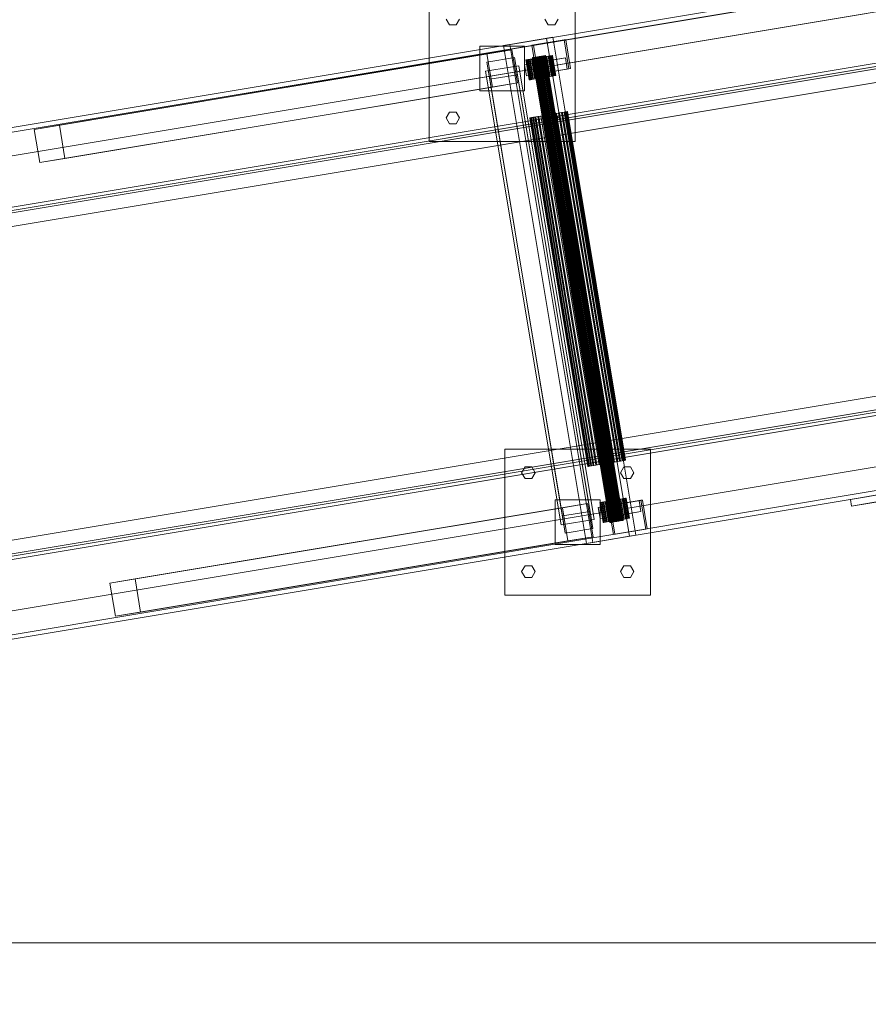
# Model space of a CAD drawing. Header units: millimetres. Extents: x -2233 to 61924, y -68080 to 6847.
# Tile 625 of 656: x 24519 to 25276, y -17135 to -16257. Entities that reach past the tile are written whole.
import ezdxf

# ---------------------------------------------------------------- set-up
doc = ezdxf.new("R2010")
doc.units = ezdxf.units.MM
doc.layers.add('COTAS_P', color=1, linetype='Continuous', lineweight=0)
doc.layers.add('superior_C10', color=7, linetype='Continuous', lineweight=0)
doc.dimstyles.new('R19_100', dxfattribs={"dimtxt": 250, "dimasz": 150, "dimexe": 150, "dimexo": 80, "dimgap": 100, "dimtad": 1, "dimtih": 1, "dimtoh": 1, "dimdsep": 46, "dimcen": 0.09, "dimadec": 0, "dimazin": 0, "dimtfac": 1, "dimtdec": 4, "dimtofl": 0, "dimtmove": 0, "dimatfit": 3, "dimfxl": 1, "dimtolj": 1, "dimtzin": 0, "dimarcsym": 0})

# ---------------------------------------------------------------- blocks, each defined once
blk = doc.blocks.new('DIM_R28_34')
at = {"layer": 'COTAS_P'}
for p, q in [((24250.07, -17080), (24400.07, -17035)), ((26750.07, -17080), (26600.07, -17035)), ((24250.07, -17980), (24250.07, -17080)), ((24250.07, -17080), (26750.07, -17080)), ((24250.07, -17080), (24400.07, -17125)), ((26750.07, -17080), (26600.07, -17125)), ((26750.07, -17980), (26750.07, -17080))]:
    blk.add_line(p, q, dxfattribs=at)
blk.add_text('2500 P', height=250, dxfattribs=at).set_placement((25500.07, -16980))

msp = doc.modelspace()

# ---------------------------------------------------------------- linework, layer by layer
at = {"layer": 'superior_C10'}
for p, q in [((18868.958, -17293.737), (27703.468, -15821.318)), ((27704.808, -15821.095), (18870.298, -17293.513)), ((27725.129, -15817.708), (18890.619, -17290.127)), ((18891.277, -17294.072), (27725.787, -15821.654)), ((18891.289, -17290.015), (27725.799, -15817.597)), ((27727.139, -15817.373), (18892.629, -17289.792)), ((27704.125, -15825.264), (18869.616, -17297.682)), ((27707.578, -15845.978), (18873.068, -17318.397)), ((18874.408, -17318.173), (27708.918, -15845.755)), ((27729.909, -15842.256), (18895.399, -17314.675)), ((18896.739, -17314.451), (27731.249, -15842.033)), ((19068.902, -17264.468), (27576.745, -15846.494)), ((27578.085, -15846.271), (19070.242, -17264.245)), ((18986.506, -17350.18), (27686.506, -15900.18)), ((27687.176, -15900.068), (18987.176, -17350.068)), ((18963.505, -17354.013), (27663.505, -15904.013)), ((27664.175, -15903.902), (18964.175, -17353.902)), ((19044.001, -17335.529), (27628.707, -15904.744)), ((27629.2, -15907.703), (19044.494, -17338.488)), ((27636.523, -15903.442), (19051.817, -17334.226)), ((19052.31, -17337.185), (27637.016, -15906.401)), ((19053.091, -17339.082), (27618.581, -15911.501)), ((27619.251, -15911.389), (19053.761, -17338.971)), ((27590.39, -15928.365), (19082.547, -17346.339)), ((19083.887, -17346.115), (27591.73, -15928.141)), ((27712.824, -16199.932), (19012.824, -17649.932)), ((19013.494, -17649.82), (27713.494, -16199.82)), ((27735.825, -16196.098), (19035.825, -17646.098)), ((19036.495, -17645.987), (27736.495, -16195.987)), ((19127.921, -17618.583), (27635.764, -16200.609)), ((27637.104, -16200.386), (19129.261, -17618.36)), ((19094.471, -17638.351), (27679.177, -16207.567)), ((27679.67, -16210.526), (19094.964, -17641.311)), ((27686.993, -16206.264), (19102.287, -17637.049)), ((27667.901, -16207.419), (19102.41, -17635.001)), ((19102.78, -17640.008), (27687.486, -16209.224)), ((19103.08, -17634.889), (27668.571, -16207.307)), ((24119.188, -16418.698), (25270.207, -16226.862)), ((25271.547, -16226.639), (24120.528, -16418.475)), ((18961.159, -17709.232), (27795.668, -16236.814)), ((27797.008, -16236.591), (18962.499, -17709.009)), ((24083.235, -16424.691), (25234.254, -16232.854)), ((25234.912, -16236.8), (24083.893, -16428.636)), ((24121.186, -16422.421), (25272.205, -16230.584)), ((24884.307, -16365.621), (24884.307, -16235.621)), ((25014.307, -16235.621), (25014.307, -16365.621)), ((18938.828, -17712.954), (27773.337, -16240.536)), ((27774.677, -16240.313), (18940.167, -17712.731)), ((25274.317, -16251.522), (24123.298, -16443.358)), ((24124.638, -16443.135), (25275.657, -16251.298)), ((18942.28, -17733.668), (27776.79, -16261.25)), ((27798.451, -16257.64), (18963.941, -17730.058)), ((18964.599, -17734.004), (27799.108, -16261.586)), ((27799.778, -16261.474), (18965.269, -17733.892)), ((18966.609, -17733.669), (27801.118, -16261.251)), ((24902.307, -16261.817), (24899.307, -16256.621)), ((24908.307, -16261.817), (24902.307, -16261.817)), ((24911.307, -16256.621), (24908.307, -16261.817)), ((24990.307, -16261.817), (24987.307, -16256.621)), ((24996.307, -16261.817), (24990.307, -16261.817)), ((24999.307, -16256.621), (24996.307, -16261.817)), ((27777.447, -16265.196), (18942.938, -17737.614)), ((18944.277, -17737.391), (27778.787, -16264.972)), ((24929.307, -16320.621), (24929.307, -16280.621)), ((24929.307, -16280.621), (24969.307, -16280.621)), ((24950.467, -16280.152), (24988.898, -16273.747)), ((24950.467, -16280.152), (24956.05, -16279.221)), ((25024.446, -16724.029), (24950.467, -16280.152)), ((24994.481, -16272.816), (24956.05, -16279.221)), ((24956.05, -16279.221), (25030.029, -16723.099)), ((24969.307, -16280.621), (24969.307, -16320.621)), ((24975.803, -16279.984), (25004.626, -16275.181)), ((24975.803, -16279.984), (24977.143, -16279.761)), ((24980.077, -16305.631), (24975.803, -16279.984)), ((25005.966, -16274.957), (24977.143, -16279.761)), ((24977.143, -16279.761), (24981.417, -16305.407)), ((24994.481, -16272.816), (24988.898, -16273.747)), ((24988.898, -16273.747), (25062.878, -16717.624)), ((25068.46, -16716.694), (24994.481, -16272.816)), ((25005.966, -16274.957), (25004.626, -16275.181)), ((25004.626, -16275.181), (25008.901, -16300.827)), ((25010.241, -16300.603), (25005.966, -16274.957)), ((27649.41, -16282.48), (19141.566, -17700.454)), ((19142.906, -17700.231), (27650.749, -16282.257)), ((24935.629, -16287.694), (24532.1, -16354.949)), ((24958.053, -16283.957), (24554.524, -16351.211)), ((24935.629, -16287.694), (24958.053, -16283.957)), ((24940.561, -16317.286), (24935.629, -16287.694)), ((24958.053, -16283.957), (24962.985, -16313.548)), ((24985.641, -16289.496), (24984.636, -16289.664)), ((24985.326, -16289.549), (24986.246, -16289.396)), ((24986.514, -16289.351), (24985.641, -16289.496)), ((24985.641, -16289.496), (25054.689, -16703.782)), ((24986.246, -16289.396), (24987.011, -16289.268)), ((24986.246, -16289.396), (25055.294, -16703.681)), ((24987.221, -16289.233), (24986.514, -16289.351)), ((24986.514, -16289.351), (25055.562, -16703.636)), ((24987.011, -16289.268), (24987.59, -16289.172)), ((24987.011, -16289.268), (25056.058, -16703.554)), ((24987.735, -16289.147), (24987.221, -16289.233)), ((24987.221, -16289.233), (25056.269, -16703.519)), ((24987.59, -16289.172), (24987.962, -16289.11)), ((24987.59, -16289.172), (25056.638, -16703.457)), ((24988.036, -16289.097), (24987.735, -16289.147)), ((24987.735, -16289.147), (25056.783, -16703.433)), ((24987.962, -16289.11), (24988.113, -16289.085)), ((24987.962, -16289.11), (25057.01, -16703.395)), ((24988.113, -16289.085), (24988.036, -16289.097)), ((24988.036, -16289.097), (25057.084, -16703.383)), ((24988.113, -16289.085), (25057.16, -16703.37)), ((24990.459, -16289.707), (24991.988, -16289.452)), ((24992.409, -16289.382), (24990.995, -16289.618)), ((24991.988, -16289.452), (24993.147, -16289.259)), ((24991.988, -16289.452), (24994.947, -16307.208)), ((24993.437, -16289.211), (24992.409, -16289.382)), ((24992.409, -16289.382), (24995.368, -16307.137)), ((24993.147, -16289.259), (24993.891, -16289.135)), ((24993.147, -16289.259), (24996.106, -16307.014)), ((24994.039, -16289.111), (24993.437, -16289.211)), ((24993.437, -16289.211), (24996.396, -16306.966)), ((24993.891, -16289.135), (24994.192, -16289.085)), ((24993.891, -16289.135), (24996.85, -16306.89)), ((24994.192, -16289.085), (24994.039, -16289.111)), ((24994.039, -16289.111), (24996.998, -16306.866)), ((24994.192, -16289.085), (24997.152, -16306.84)), ((24964.103, -16298.155), (24934.511, -16303.087)), ((24935.713, -16295.09), (24960.372, -16290.98)), ((24938.241, -16310.262), (24935.713, -16295.09)), ((24935.713, -16295.09), (25003.116, -16699.511)), ((24960.372, -16290.98), (24962.901, -16306.152)), ((25027.776, -16695.401), (24960.372, -16290.98)), ((25031.506, -16702.577), (24964.103, -16298.155)), ((24969.257, -16297.296), (24992.316, -16293.453)), ((24969.257, -16297.296), (24982.656, -16295.063)), ((24970.901, -16307.16), (24969.257, -16297.296)), ((24970.832, -16292.978), (24970.531, -16293.029)), ((24970.531, -16293.029), (24970.685, -16293.003)), ((24970.531, -16293.029), (24973.49, -16310.784)), ((24970.685, -16293.003), (24971.287, -16292.903)), ((24970.685, -16293.003), (24973.644, -16310.758)), ((24971.577, -16292.854), (24970.832, -16292.978)), ((24973.792, -16310.733), (24970.832, -16292.978)), ((24971.287, -16292.903), (24972.314, -16292.731)), ((24971.287, -16292.903), (24974.246, -16310.658)), ((24972.736, -16292.661), (24971.577, -16292.854)), ((24971.577, -16292.854), (24974.536, -16310.609)), ((24972.314, -16292.731), (24973.728, -16292.496)), ((24972.314, -16292.731), (24975.274, -16310.486)), ((24974.264, -16292.406), (24972.736, -16292.661)), ((24972.736, -16292.661), (24975.695, -16310.416)), ((24973.728, -16292.496), (24975.474, -16292.205)), ((24973.728, -16292.496), (24976.687, -16310.251)), ((24976.104, -16292.1), (24974.264, -16292.406)), ((24974.264, -16292.406), (24977.223, -16310.161)), ((24975.474, -16292.205), (24977.484, -16291.87)), ((24975.474, -16292.205), (24978.433, -16309.96)), ((24978.185, -16291.753), (24976.104, -16292.1)), ((24976.104, -16292.1), (24979.063, -16309.855)), ((24976.433, -16291.031), (24976.282, -16291.056)), ((24976.282, -16291.056), (24976.359, -16291.044)), ((24976.282, -16291.056), (25045.33, -16705.342)), ((24976.359, -16291.044), (24976.66, -16290.993)), ((24976.359, -16291.044), (25045.406, -16705.329)), ((24976.805, -16290.969), (24976.433, -16291.031)), ((25045.48, -16705.317), (24976.433, -16291.031)), ((24976.66, -16290.993), (24977.174, -16290.908)), ((24976.66, -16290.993), (25045.707, -16705.279)), ((24977.384, -16290.873), (24976.805, -16290.969)), ((24976.805, -16290.969), (25045.852, -16705.255)), ((24977.174, -16290.908), (24977.881, -16290.79)), ((24977.174, -16290.908), (25046.221, -16705.193)), ((24978.149, -16290.745), (24977.384, -16290.873)), ((24977.384, -16290.873), (25046.432, -16705.158)), ((24977.484, -16291.87), (24979.682, -16291.503)), ((24977.484, -16291.87), (24980.443, -16309.625)), ((24977.881, -16290.79), (24978.753, -16290.644)), ((24977.881, -16290.79), (25046.928, -16705.075)), ((24979.069, -16290.592), (24978.149, -16290.745)), ((24978.149, -16290.745), (25047.196, -16705.031)), ((24980.425, -16291.38), (24978.185, -16291.753)), ((24978.185, -16291.753), (24981.144, -16309.508)), ((24978.753, -16290.644), (24979.759, -16290.477)), ((24978.753, -16290.644), (25047.801, -16704.93)), ((24980.109, -16290.419), (24979.069, -16290.592)), ((24979.069, -16290.592), (25048.116, -16704.877)), ((24979.682, -16291.503), (24981.983, -16291.12)), ((24979.682, -16291.503), (24982.641, -16309.259)), ((24979.759, -16290.477), (24980.858, -16290.294)), ((24979.759, -16290.477), (25048.806, -16704.762)), ((24981.229, -16290.232), (24980.109, -16290.419)), ((24980.109, -16290.419), (25049.156, -16704.704)), ((24982.741, -16290.994), (24980.425, -16291.38)), ((24980.425, -16291.38), (24983.385, -16309.135)), ((24980.858, -16290.294), (24982.008, -16290.102)), ((24980.858, -16290.294), (25049.905, -16704.579)), ((24982.387, -16290.039), (24981.229, -16290.232)), ((24981.229, -16290.232), (25050.277, -16704.517)), ((24981.983, -16291.12), (24984.298, -16290.734)), ((24981.983, -16291.12), (24984.942, -16308.875)), ((24982.008, -16290.102), (24983.166, -16289.909)), ((24982.008, -16290.102), (25051.056, -16704.387)), ((24983.537, -16289.847), (24982.387, -16290.039)), ((24982.387, -16290.039), (25051.434, -16704.324)), ((25005.714, -16291.22), (24982.656, -16295.063)), ((24982.656, -16295.063), (24984.3, -16304.927)), ((24985.042, -16290.61), (24982.741, -16290.994)), ((24982.741, -16290.994), (24985.7, -16308.749)), ((24983.166, -16289.909), (24984.286, -16289.722)), ((24983.166, -16289.909), (25052.213, -16704.194)), ((24984.636, -16289.664), (24983.537, -16289.847)), ((24983.537, -16289.847), (25052.585, -16704.133)), ((24984.286, -16289.722), (24985.326, -16289.549)), ((24984.286, -16289.722), (25053.334, -16704.008)), ((24984.298, -16290.734), (24986.539, -16290.361)), ((24984.298, -16290.734), (24987.257, -16308.489)), ((24984.636, -16289.664), (25053.684, -16703.949)), ((24987.239, -16290.244), (24985.042, -16290.61)), ((24985.042, -16290.61), (24988.001, -16308.365)), ((24985.326, -16289.549), (25054.374, -16703.834)), ((24986.539, -16290.361), (24988.619, -16290.014)), ((24986.539, -16290.361), (24989.498, -16308.116)), ((24989.25, -16289.909), (24987.239, -16290.244)), ((24987.239, -16290.244), (24990.199, -16307.999)), ((24988.619, -16290.014), (24990.459, -16289.707)), ((24988.619, -16290.014), (24991.579, -16307.769)), ((24990.995, -16289.618), (24989.25, -16289.909)), ((24989.25, -16289.909), (24992.209, -16307.664)), ((24990.459, -16289.707), (24993.419, -16307.462)), ((24990.995, -16289.618), (24993.955, -16307.373)), ((25005.714, -16291.22), (24992.316, -16293.453)), ((24992.316, -16293.453), (24993.96, -16303.317)), ((25007.358, -16301.084), (25005.714, -16291.22)), ((24934.511, -16303.087), (25001.915, -16707.509)), ((24962.901, -16306.152), (24938.241, -16310.262)), ((24962.901, -16306.152), (25030.305, -16710.574)), ((24993.96, -16303.317), (24970.901, -16307.16)), ((24970.901, -16307.16), (24984.3, -16304.927)), ((25008.901, -16300.827), (24980.077, -16305.631)), ((24980.077, -16305.631), (24981.417, -16305.407)), ((24981.417, -16305.407), (25010.241, -16300.603)), ((24984.3, -16304.927), (25007.358, -16301.084)), ((24993.96, -16303.317), (25007.358, -16301.084)), ((24996.106, -16307.014), (24994.947, -16307.208)), ((24995.368, -16307.137), (24996.396, -16306.966)), ((24996.85, -16306.89), (24996.106, -16307.014)), ((24996.396, -16306.966), (24996.998, -16306.866)), ((24997.152, -16306.84), (24996.85, -16306.89)), ((24996.998, -16306.866), (24997.152, -16306.84)), ((25008.901, -16300.827), (25010.241, -16300.603)), ((24559.456, -16380.803), (24962.985, -16313.548)), ((24938.241, -16310.262), (25005.645, -16714.684)), ((24962.985, -16313.548), (24940.561, -16317.286)), ((24973.49, -16310.784), (24973.792, -16310.733)), ((24973.644, -16310.758), (24973.49, -16310.784)), ((24974.246, -16310.658), (24973.644, -16310.758)), ((24973.792, -16310.733), (24974.536, -16310.609)), ((24975.274, -16310.486), (24974.246, -16310.658)), ((24974.536, -16310.609), (24975.695, -16310.416)), ((24976.687, -16310.251), (24975.274, -16310.486)), ((24975.695, -16310.416), (24977.223, -16310.161)), ((24978.433, -16309.96), (24976.687, -16310.251)), ((24977.223, -16310.161), (24979.063, -16309.855)), ((24980.443, -16309.625), (24978.433, -16309.96)), ((24979.063, -16309.855), (24981.144, -16309.508)), ((24982.641, -16309.259), (24980.443, -16309.625)), ((24981.144, -16309.508), (24983.385, -16309.135)), ((24984.942, -16308.875), (24982.641, -16309.259)), ((24983.385, -16309.135), (24985.7, -16308.749)), ((24987.257, -16308.489), (24984.942, -16308.875)), ((24985.7, -16308.749), (24988.001, -16308.365)), ((24989.498, -16308.116), (24987.257, -16308.489)), ((24988.001, -16308.365), (24990.199, -16307.999)), ((24991.579, -16307.769), (24989.498, -16308.116)), ((24990.199, -16307.999), (24992.209, -16307.664)), ((24993.419, -16307.462), (24991.579, -16307.769)), ((24992.209, -16307.664), (24993.955, -16307.373)), ((24994.947, -16307.208), (24993.419, -16307.462)), ((24993.955, -16307.373), (24995.368, -16307.137)), ((24940.561, -16317.286), (24537.032, -16384.541)), ((24969.307, -16320.621), (24929.307, -16320.621)), ((24899.307, -16344.621), (24902.307, -16339.425)), ((24902.307, -16339.425), (24908.307, -16339.425)), ((24908.307, -16339.425), (24911.307, -16344.621)), ((24987.032, -16342.489), (24990.291, -16341.946)), ((24987.307, -16344.621), (24990.307, -16339.425)), ((24991.365, -16341.767), (24988.085, -16342.313)), ((24990.291, -16341.946), (24993.572, -16341.399)), ((24990.291, -16341.946), (25042.077, -16652.66)), ((24990.307, -16339.425), (24996.307, -16339.425)), ((24994.625, -16341.223), (24991.365, -16341.767)), ((24991.365, -16341.767), (25043.151, -16652.481)), ((24993.572, -16341.399), (24996.746, -16340.87)), ((24993.572, -16341.399), (25045.357, -16652.113)), ((24997.738, -16340.704), (24994.625, -16341.223)), ((24994.625, -16341.223), (25046.41, -16651.937)), ((24996.307, -16339.425), (24999.307, -16344.621)), ((24996.746, -16340.87), (24999.693, -16340.379)), ((24996.746, -16340.87), (25048.532, -16651.584)), ((25000.586, -16340.23), (24997.738, -16340.704)), ((24997.738, -16340.704), (25049.524, -16651.419)), ((24999.693, -16340.379), (25002.3, -16339.944)), ((24999.693, -16340.379), (25051.479, -16651.093)), ((25003.059, -16339.818), (25000.586, -16340.23)), ((25000.586, -16340.23), (25052.372, -16650.944)), ((25002.3, -16339.944), (25004.466, -16339.583)), ((25002.3, -16339.944), (25054.086, -16650.658)), ((25005.062, -16339.484), (25003.059, -16339.818)), ((25003.059, -16339.818), (25054.845, -16650.532)), ((25004.466, -16339.583), (25006.107, -16339.31)), ((25004.466, -16339.583), (25056.251, -16650.297)), ((25006.518, -16339.241), (25005.062, -16339.484)), ((25005.062, -16339.484), (25056.848, -16650.198)), ((25006.107, -16339.31), (25007.162, -16339.134)), ((25006.107, -16339.31), (25057.893, -16650.024)), ((25007.371, -16339.099), (25006.518, -16339.241)), ((25006.518, -16339.241), (25058.304, -16649.955)), ((25007.162, -16339.134), (25007.588, -16339.063)), ((25007.162, -16339.134), (25058.947, -16649.848)), ((25007.588, -16339.063), (25007.371, -16339.099)), ((25007.371, -16339.099), (25059.157, -16649.813)), ((25007.588, -16339.063), (25059.374, -16649.777)), ((24902.307, -16349.817), (24899.307, -16344.621)), ((24908.307, -16349.817), (24902.307, -16349.817)), ((24911.307, -16344.621), (24908.307, -16349.817)), ((24974.495, -16344.578), (24974.068, -16344.649)), ((24974.068, -16344.649), (24974.286, -16344.613)), ((24974.068, -16344.649), (25025.854, -16655.364)), ((24974.286, -16344.613), (24975.139, -16344.471)), ((24974.286, -16344.613), (25026.071, -16655.327)), ((24975.549, -16344.403), (24974.495, -16344.578)), ((25026.281, -16655.292), (24974.495, -16344.578)), ((24975.139, -16344.471), (24976.595, -16344.228)), ((24975.139, -16344.471), (25026.924, -16655.185)), ((24977.191, -16344.129), (24975.549, -16344.403)), ((24975.549, -16344.403), (25027.335, -16655.117)), ((24976.595, -16344.228), (24978.598, -16343.895)), ((24976.595, -16344.228), (25028.38, -16654.942)), ((24979.357, -16343.768), (24977.191, -16344.129)), ((24977.191, -16344.129), (25028.977, -16654.843)), ((24978.598, -16343.895), (24981.071, -16343.482)), ((24978.598, -16343.895), (25030.383, -16654.609)), ((24981.963, -16343.334), (24979.357, -16343.768)), ((24979.357, -16343.768), (25031.142, -16654.482)), ((24981.071, -16343.482), (24983.919, -16343.008)), ((24981.071, -16343.482), (25032.856, -16654.196)), ((24984.911, -16342.842), (24981.963, -16343.334)), ((24981.963, -16343.334), (25033.749, -16654.048)), ((24983.919, -16343.008), (24987.032, -16342.489)), ((24983.919, -16343.008), (25035.704, -16653.722)), ((24988.085, -16342.313), (24984.911, -16342.842)), ((24984.911, -16342.842), (25036.696, -16653.556)), ((24987.032, -16342.489), (25038.818, -16653.203)), ((24990.307, -16349.817), (24987.307, -16344.621)), ((24988.085, -16342.313), (25039.871, -16653.027)), ((24996.307, -16349.817), (24990.307, -16349.817)), ((24999.307, -16344.621), (24996.307, -16349.817)), ((24554.524, -16351.211), (24532.1, -16354.949)), ((24532.1, -16354.949), (24537.032, -16384.541)), ((24559.456, -16380.803), (24554.524, -16351.211)), ((25014.307, -16365.621), (24884.307, -16365.621)), ((24537.032, -16384.541), (24559.456, -16380.803)), ((24951.71, -16770.043), (24951.71, -16640.043)), ((24951.71, -16640.043), (25081.71, -16640.043)), ((25081.71, -16640.043), (25081.71, -16770.043)), ((24189.058, -16837.916), (25340.077, -16646.079)), ((25341.417, -16645.856), (24190.398, -16837.692)), ((24966.71, -16661.043), (24969.71, -16655.846)), ((24969.71, -16655.846), (24975.71, -16655.846)), ((24975.71, -16655.846), (24978.71, -16661.043)), ((25025.854, -16655.364), (25026.281, -16655.292)), ((25026.071, -16655.327), (25025.854, -16655.364)), ((25026.924, -16655.185), (25026.071, -16655.327)), ((25026.281, -16655.292), (25027.335, -16655.117)), ((25028.38, -16654.942), (25026.924, -16655.185)), ((25027.335, -16655.117), (25028.977, -16654.843)), ((25030.383, -16654.609), (25028.38, -16654.942)), ((25028.977, -16654.843), (25031.142, -16654.482)), ((25032.856, -16654.196), (25030.383, -16654.609)), ((25031.142, -16654.482), (25033.749, -16654.048)), ((25035.704, -16653.722), (25032.856, -16654.196)), ((25033.749, -16654.048), (25036.696, -16653.556)), ((25038.818, -16653.203), (25035.704, -16653.722)), ((25036.696, -16653.556), (25039.871, -16653.027)), ((25042.077, -16652.66), (25038.818, -16653.203)), ((25039.871, -16653.027), (25043.151, -16652.481)), ((25045.357, -16652.113), (25042.077, -16652.66)), ((25043.151, -16652.481), (25046.41, -16651.937)), ((25048.532, -16651.584), (25045.357, -16652.113)), ((25046.41, -16651.937), (25049.524, -16651.419)), ((25051.479, -16651.093), (25048.532, -16651.584)), ((25049.524, -16651.419), (25052.372, -16650.944)), ((25054.086, -16650.658), (25051.479, -16651.093)), ((25052.372, -16650.944), (25054.845, -16650.532)), ((25056.251, -16650.297), (25054.086, -16650.658)), ((25054.71, -16661.043), (25057.71, -16655.846)), ((25054.845, -16650.532), (25056.848, -16650.198)), ((25057.893, -16650.024), (25056.251, -16650.297)), ((25056.848, -16650.198), (25058.304, -16649.955)), ((25057.71, -16655.846), (25063.71, -16655.846)), ((25058.947, -16649.848), (25057.893, -16650.024)), ((25058.304, -16649.955), (25059.157, -16649.813)), ((25059.374, -16649.777), (25058.947, -16649.848)), ((25059.157, -16649.813), (25059.374, -16649.777)), ((25063.71, -16655.846), (25066.71, -16661.043)), ((25344.869, -16666.57), (24193.85, -16858.407)), ((24969.71, -16666.239), (24966.71, -16661.043)), ((24975.71, -16666.239), (24969.71, -16666.239)), ((24978.71, -16661.043), (24975.71, -16666.239)), ((25057.71, -16666.239), (25054.71, -16661.043)), ((25063.71, -16666.239), (25057.71, -16666.239)), ((25066.71, -16661.043), (25063.71, -16666.239)), ((24156.557, -16864.622), (25307.576, -16672.786)), ((25344.187, -16670.739), (24193.168, -16862.576)), ((24194.508, -16862.352), (25345.526, -16670.516)), ((25259.857, -16684.794), (25365.543, -16667.18)), ((25366.529, -16673.098), (25260.843, -16690.713)), ((25308.234, -16676.731), (24157.215, -16868.568)), ((25055.009, -16684.466), (25052.999, -16684.801)), ((25054.379, -16684.571), (25056.219, -16684.265)), ((25056.755, -16684.175), (25055.009, -16684.466)), ((25055.009, -16684.466), (25057.968, -16702.221)), ((25056.219, -16684.265), (25057.748, -16684.01)), ((25056.219, -16684.265), (25059.178, -16702.02)), ((25058.169, -16683.94), (25056.755, -16684.175)), ((25056.755, -16684.175), (25059.714, -16701.931)), ((25057.748, -16684.01), (25058.906, -16683.817)), ((25057.748, -16684.01), (25060.707, -16701.765)), ((25059.197, -16683.769), (25058.169, -16683.94)), ((25058.169, -16683.94), (25061.128, -16701.695)), ((25058.906, -16683.817), (25059.651, -16683.693)), ((25058.906, -16683.817), (25061.866, -16701.572)), ((25059.799, -16683.668), (25059.197, -16683.769)), ((25059.197, -16683.769), (25062.156, -16701.524)), ((25059.651, -16683.693), (25059.952, -16683.643)), ((25059.651, -16683.693), (25062.61, -16701.448)), ((25059.952, -16683.643), (25059.799, -16683.668)), ((25059.799, -16683.668), (25062.758, -16701.423)), ((25059.952, -16683.643), (25062.911, -16701.398)), ((25259.857, -16684.794), (25285.537, -16680.514)), ((25003.033, -16692.115), (24599.503, -16759.37)), ((25025.456, -16688.378), (24621.927, -16755.633)), ((24996.71, -16725.043), (24996.71, -16685.043)), ((24996.71, -16685.043), (25036.71, -16685.043)), ((25003.033, -16692.115), (25025.456, -16688.378)), ((25007.964, -16721.707), (25003.033, -16692.115)), ((25025.456, -16688.378), (25030.388, -16717.97)), ((25035.016, -16691.854), (25058.075, -16688.011)), ((25035.016, -16691.854), (25048.415, -16689.621)), ((25036.66, -16701.718), (25035.016, -16691.854)), ((25036.592, -16687.536), (25036.291, -16687.586)), ((25036.291, -16687.586), (25036.444, -16687.561)), ((25036.291, -16687.586), (25039.25, -16705.341)), ((25036.444, -16687.561), (25037.046, -16687.46)), ((25036.444, -16687.561), (25039.403, -16705.316)), ((25037.336, -16687.412), (25036.592, -16687.536)), ((25039.551, -16705.291), (25036.592, -16687.536)), ((25036.71, -16685.043), (25036.71, -16725.043)), ((25037.046, -16687.46), (25038.074, -16687.289)), ((25037.046, -16687.46), (25040.005, -16705.215)), ((25038.495, -16687.219), (25037.336, -16687.412)), ((25037.336, -16687.412), (25040.296, -16705.167)), ((25038.074, -16687.289), (25039.488, -16687.053)), ((25038.074, -16687.289), (25041.033, -16705.044)), ((25040.024, -16686.964), (25038.495, -16687.219)), ((25038.495, -16687.219), (25041.454, -16704.974)), ((25039.488, -16687.053), (25041.234, -16686.762)), ((25039.488, -16687.053), (25042.447, -16704.808)), ((25041.864, -16686.657), (25040.024, -16686.964)), ((25040.024, -16686.964), (25042.983, -16704.719)), ((25041.234, -16686.762), (25043.244, -16686.427)), ((25041.234, -16686.762), (25044.193, -16704.517)), ((25043.944, -16686.311), (25041.864, -16686.657)), ((25041.864, -16686.657), (25044.823, -16704.412)), ((25043.244, -16686.427), (25045.442, -16686.061)), ((25043.244, -16686.427), (25046.203, -16704.182)), ((25046.185, -16685.937), (25043.944, -16686.311)), ((25043.944, -16686.311), (25046.903, -16704.066)), ((25044.193, -16690.324), (25073.016, -16685.52)), ((25044.193, -16690.324), (25045.533, -16690.101)), ((25048.467, -16715.971), (25044.193, -16690.324)), ((25045.442, -16686.061), (25047.742, -16685.678)), ((25045.442, -16686.061), (25048.401, -16703.816)), ((25074.356, -16685.297), (25045.533, -16690.101)), ((25045.533, -16690.101), (25049.807, -16715.747)), ((25048.5, -16685.551), (25046.185, -16685.937)), ((25046.185, -16685.937), (25049.144, -16703.692)), ((25047.742, -16685.678), (25050.058, -16685.292)), ((25047.742, -16685.678), (25050.702, -16703.433)), ((25071.474, -16685.777), (25048.415, -16689.621)), ((25048.415, -16689.621), (25050.059, -16699.485)), ((25050.801, -16685.168), (25048.5, -16685.551)), ((25048.5, -16685.551), (25051.46, -16703.306)), ((25050.058, -16685.292), (25052.299, -16684.918)), ((25050.058, -16685.292), (25053.017, -16703.047)), ((25052.999, -16684.801), (25050.801, -16685.168)), ((25050.801, -16685.168), (25053.76, -16702.923)), ((25052.299, -16684.918), (25054.379, -16684.571)), ((25052.299, -16684.918), (25055.258, -16702.673)), ((25052.999, -16684.801), (25055.958, -16702.557)), ((25054.379, -16684.571), (25057.338, -16702.327)), ((25071.474, -16685.777), (25058.075, -16688.011)), ((25058.075, -16688.011), (25059.719, -16697.875)), ((25073.118, -16695.641), (25071.474, -16685.777)), ((25074.356, -16685.297), (25073.016, -16685.52)), ((25073.016, -16685.52), (25077.291, -16711.167)), ((25078.631, -16710.943), (25074.356, -16685.297)), ((25260.843, -16690.713), (25259.857, -16684.794)), ((25260.843, -16690.713), (25286.524, -16686.432)), ((25027.776, -16695.401), (25003.116, -16699.511)), ((25003.116, -16699.511), (25005.645, -16714.684)), ((25030.305, -16710.574), (25027.776, -16695.401)), ((25059.719, -16697.875), (25036.66, -16701.718)), ((25036.66, -16701.718), (25050.059, -16699.485)), ((25050.059, -16699.485), (25073.118, -16695.641)), ((25059.178, -16702.02), (25057.338, -16702.327)), ((25057.968, -16702.221), (25059.714, -16701.931)), ((25060.707, -16701.765), (25059.178, -16702.02)), ((25059.714, -16701.931), (25061.128, -16701.695)), ((25059.719, -16697.875), (25073.118, -16695.641)), ((25061.866, -16701.572), (25060.707, -16701.765)), ((25061.128, -16701.695), (25062.156, -16701.524)), ((25062.61, -16701.448), (25061.866, -16701.572)), ((25062.156, -16701.524), (25062.758, -16701.423)), ((25062.911, -16701.398), (25062.61, -16701.448)), ((25062.758, -16701.423), (25062.911, -16701.398)), ((25031.506, -16702.577), (25001.915, -16707.509)), ((25005.645, -16714.684), (25030.305, -16710.574)), ((25039.25, -16705.341), (25039.551, -16705.291)), ((25039.403, -16705.316), (25039.25, -16705.341)), ((25040.005, -16705.215), (25039.403, -16705.316)), ((25039.551, -16705.291), (25040.296, -16705.167)), ((25041.033, -16705.044), (25040.005, -16705.215)), ((25040.296, -16705.167), (25041.454, -16704.974)), ((25042.447, -16704.808), (25041.033, -16705.044)), ((25041.454, -16704.974), (25042.983, -16704.719)), ((25044.193, -16704.517), (25042.447, -16704.808)), ((25042.983, -16704.719), (25044.823, -16704.412)), ((25046.203, -16704.182), (25044.193, -16704.517)), ((25044.823, -16704.412), (25046.903, -16704.066)), ((25045.33, -16705.342), (25045.48, -16705.317)), ((25045.406, -16705.329), (25045.33, -16705.342)), ((25045.707, -16705.279), (25045.406, -16705.329)), ((25045.48, -16705.317), (25045.852, -16705.255)), ((25046.221, -16705.193), (25045.707, -16705.279)), ((25045.852, -16705.255), (25046.432, -16705.158)), ((25048.401, -16703.816), (25046.203, -16704.182)), ((25046.928, -16705.075), (25046.221, -16705.193)), ((25046.432, -16705.158), (25047.196, -16705.031)), ((25046.903, -16704.066), (25049.144, -16703.692)), ((25047.801, -16704.93), (25046.928, -16705.075)), ((25047.196, -16705.031), (25048.116, -16704.877)), ((25048.806, -16704.762), (25047.801, -16704.93)), ((25048.116, -16704.877), (25049.156, -16704.704)), ((25050.702, -16703.433), (25048.401, -16703.816)), ((25049.905, -16704.579), (25048.806, -16704.762)), ((25049.144, -16703.692), (25051.46, -16703.306)), ((25049.156, -16704.704), (25050.277, -16704.517)), ((25051.056, -16704.387), (25049.905, -16704.579)), ((25050.277, -16704.517), (25051.434, -16704.324)), ((25053.017, -16703.047), (25050.702, -16703.433)), ((25052.213, -16704.194), (25051.056, -16704.387)), ((25051.434, -16704.324), (25052.585, -16704.133)), ((25051.46, -16703.306), (25053.76, -16702.923)), ((25053.334, -16704.008), (25052.213, -16704.194)), ((25052.585, -16704.133), (25053.684, -16703.949)), ((25055.258, -16702.673), (25053.017, -16703.047)), ((25054.374, -16703.834), (25053.334, -16704.008)), ((25053.684, -16703.949), (25054.689, -16703.782)), ((25053.76, -16702.923), (25055.958, -16702.557)), ((25055.294, -16703.681), (25054.374, -16703.834)), ((25054.689, -16703.782), (25055.562, -16703.636)), ((25057.338, -16702.327), (25055.258, -16702.673)), ((25056.058, -16703.554), (25055.294, -16703.681)), ((25055.562, -16703.636), (25056.269, -16703.519)), ((25055.958, -16702.557), (25057.968, -16702.221)), ((25056.638, -16703.457), (25056.058, -16703.554)), ((25056.269, -16703.519), (25056.783, -16703.433)), ((25057.01, -16703.395), (25056.638, -16703.457)), ((25056.783, -16703.433), (25057.084, -16703.383)), ((25057.16, -16703.37), (25057.01, -16703.395)), ((25057.084, -16703.383), (25057.16, -16703.37)), ((24626.859, -16785.225), (25030.388, -16717.97)), ((25030.388, -16717.97), (25007.964, -16721.707)), ((25062.878, -16717.624), (25024.446, -16724.029)), ((25030.029, -16723.099), (25068.46, -16716.694)), ((25077.291, -16711.167), (25048.467, -16715.971)), ((25048.467, -16715.971), (25049.807, -16715.747)), ((25049.807, -16715.747), (25078.631, -16710.943)), ((25062.878, -16717.624), (25068.46, -16716.694)), ((25077.291, -16711.167), (25078.631, -16710.943)), ((25007.964, -16721.707), (24604.435, -16788.962)), ((25036.71, -16725.043), (24996.71, -16725.043)), ((25024.446, -16724.029), (25030.029, -16723.099)), ((24966.71, -16749.043), (24969.71, -16743.846)), ((24969.71, -16743.846), (24975.71, -16743.846)), ((24975.71, -16743.846), (24978.71, -16749.043)), ((25054.71, -16749.043), (25057.71, -16743.846)), ((25057.71, -16743.846), (25063.71, -16743.846)), ((25063.71, -16743.846), (25066.71, -16749.043)), ((24969.71, -16754.239), (24966.71, -16749.043)), ((24975.71, -16754.239), (24969.71, -16754.239)), ((24978.71, -16749.043), (24975.71, -16754.239)), ((25057.71, -16754.239), (25054.71, -16749.043)), ((25063.71, -16754.239), (25057.71, -16754.239)), ((25066.71, -16749.043), (25063.71, -16754.239)), ((24621.927, -16755.633), (24599.503, -16759.37)), ((24599.503, -16759.37), (24604.435, -16788.962)), ((24626.859, -16785.225), (24621.927, -16755.633)), ((25081.71, -16770.043), (24951.71, -16770.043)), ((24604.435, -16788.962), (24626.859, -16785.225))]:
    msp.add_line(p, q, dxfattribs=at)

# ---------------------------------------------------------------- dimensions: what is measured, and where the dimension line sits
at = {"layer": 'COTAS_P'}
dim = msp.add_aligned_dim(p1=(24250.067, -17980), p2=(26750.067, -17980), distance=900, text='<> P', dimstyle='R19_100', dxfattribs=at)
dim.commit()
dim.dimension.update_dxf_attribs({"geometry": 'DIM_R28_34', "text_midpoint": (25500.067, -17080)})

doc.saveas('drawing.dxf')
